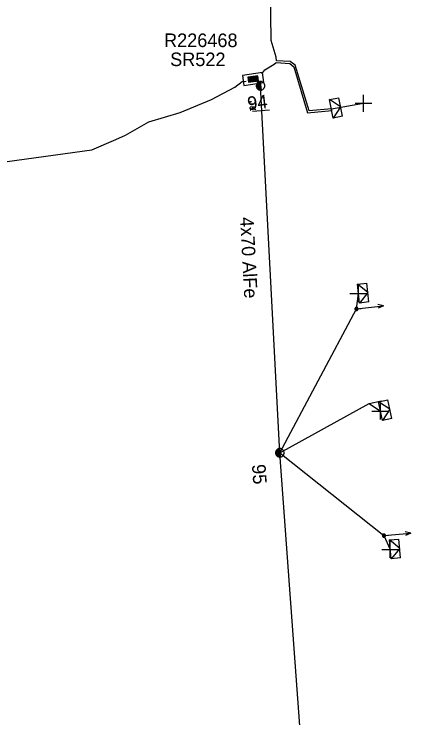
# Model space of a CAD drawing. Extents: x -544780 to -541582, y -1198995 to -1196551.
# Drawn here: x -542636.5 to -542606.1, y -1198354.1 to -1198302.1 of the extents above; entities that cross this region are included whole.
import ezdxf

# ---------------------------------------------------------------- set-up
doc = ezdxf.new("R2010")
doc.units = 0
for name, color, linetype in [('Vrstva 1', 7, 'Continuous'), ('Vrstva 13', 7, 'Continuous'), ('Vrstva 14', 7, 'Continuous'), ('Vrstva 15', 7, 'Continuous'), ('Vrstva 18', 7, 'Continuous'), ('Vrstva 2', 7, 'Continuous'), ('Vrstva 28', 7, 'Continuous'), ('Vrstva 29', 7, 'Continuous'), ('Vrstva 30', 7, 'Continuous'), ('Vrstva 31', 7, 'Continuous'), ('Vrstva 34', 7, 'Continuous'), ('Vrstva 5', 7, 'Continuous'), ('Vrstva 54', 7, 'Continuous'), ('Vrstva 59', 7, 'Continuous'), ('Vrstva 8', 7, 'Continuous'), ('Vrstva 9', 7, 'Continuous')]:
    doc.layers.add(name, color=color, linetype=linetype)

# ---------------------------------------------------------------- blocks, each defined once
blk = doc.blocks.new('NN440')
at = {"layer": 'Vrstva 2'}
for points in [[(0.63, 0), (0.63, 0.06), (0.62, 0.13), (0.6, 0.19), (0.58, 0.25), (0.55, 0.31), (0.51, 0.37), (0.47, 0.42), (0.42, 0.46), (0.37, 0.51), (0.32, 0.54), (0.26, 0.57), (0.2, 0.59), (0.13, 0.61), (0.07, 0.62), (0, 0.63), (-0.06, 0.62), (-0.13, 0.61), (-0.19, 0.59), (-0.26, 0.57), (-0.31, 0.54), (-0.37, 0.51), (-0.42, 0.46), (-0.47, 0.42), (-0.51, 0.37), (-0.54, 0.31), (-0.57, 0.25), (-0.6, 0.19), (-0.62, 0.13), (-0.63, 0.06), (-0.63, 0), (-0.63, -0.07), (-0.62, -0.14), (-0.6, -0.2), (-0.57, -0.26), (-0.54, -0.32), (-0.51, -0.37), (-0.47, -0.43), (-0.42, -0.47), (-0.37, -0.51), (-0.31, -0.55), (-0.26, -0.58), (-0.19, -0.6), (-0.13, -0.62), (-0.06, -0.63), (0, -0.63), (0.07, -0.63), (0.13, -0.62), (0.2, -0.6), (0.26, -0.58), (0.32, -0.55), (0.37, -0.51), (0.42, -0.47), (0.47, -0.43), (0.51, -0.37), (0.55, -0.32), (0.58, -0.26), (0.6, -0.2), (0.62, -0.14), (0.63, -0.07), (0.63, 0)], [(-0.63, 0), (0.63, 0)], [(-0.6, -0.18), (0.57, -0.18)], [(-0.51, -0.32), (0.5, -0.32)], [(-0.37, -0.47), (0.35, -0.47)]]:
    blk.add_lwpolyline(points, dxfattribs=at)
blk = doc.blocks.new('NN560')
at = {"layer": 'Vrstva 2'}
for points in [[(1.999, -0.001), (1.59, 0.141)], [(0, -0.001), (1.999, -0.001)], [(1.999, -0.001), (1.59, -0.134)]]:
    blk.add_lwpolyline(points, dxfattribs=at)
blk = doc.blocks.new('NN840')
at = {"layer": 'Vrstva 15'}
for points in [[(0.003, 0.619), (0.003, -0.631)], [(-0.538, -0.385), (-0.538, -0.71)], [(-0.332, -0.385), (-0.332, -0.798)], [(-0.332, -0.641), (-0.125, -0.385)], [(-0.745, -0.71), (-0.745, -0.66)], [(-0.73, -0.764), (-0.745, -0.71)], [(-0.657, -0.798), (-0.73, -0.764)], [(-0.627, -0.798), (-0.657, -0.798)], [(-0.558, -0.764), (-0.627, -0.798)], [(-0.538, -0.71), (-0.558, -0.764)], [(-0.263, -0.557), (-0.091, -0.798)]]:
    blk.add_lwpolyline(points, dxfattribs=at)
blk = doc.blocks.new('NN800')
at = {"layer": 'Vrstva 1'}
for points in [[(-0.442, 0.442), (0.442, -0.442)], [(-0.442, -0.442), (0.442, 0.442)]]:
    blk.add_lwpolyline(points, dxfattribs=at)
blk = doc.blocks.new('NN620')
at = {"layer": 'Vrstva 8'}
for points in [[(0.752, 0.004), (-0.748, 0.004)], [(-0.748, 0.004), (-0.748, -0.746)], [(0.752, -0.746), (0.752, 0.004)], [(0.368, -0.18), (-0.376, -0.18)], [(-0.376, -0.18), (-0.376, -0.558)], [(0.321, -0.227), (-0.329, -0.227)], [(-0.329, -0.227), (-0.329, -0.51)], [(-0.329, -0.51), (0.321, -0.51)], [(0.274, -0.274), (-0.281, -0.274)], [(-0.281, -0.274), (-0.281, -0.463)], [(-0.281, -0.463), (0.274, -0.463)], [(0.227, -0.321), (-0.234, -0.321)], [(-0.234, -0.321), (-0.234, -0.416)], [(-0.234, -0.416), (0.227, -0.416)], [(-0.193, -0.369), (0.185, -0.369)], [(0.227, -0.416), (0.227, -0.321)], [(0.274, -0.463), (0.274, -0.274)], [(0.321, -0.51), (0.321, -0.227)], [(0.368, -0.558), (0.368, -0.18)], [(-0.748, -0.746), (0.752, -0.746)], [(-0.376, -0.558), (0.368, -0.558)]]:
    blk.add_lwpolyline(points, dxfattribs=at)
blk = doc.blocks.new('NN630')
at = {"layer": 'Vrstva 9'}
for points in [[(-0.003, -0.7), (-0.703, 0)], [(-0.703, -0.7), (-0.703, 0), (0.697, 0), (0.697, -0.7)], [(-0.003, -0.7), (0.697, 0)], [(-0.703, -0.7), (0.697, -0.7)]]:
    blk.add_lwpolyline(points, dxfattribs=at)
blk = doc.blocks.new('NN500')
at = {"layer": 'Vrstva 2'}
for points in [[(0, -0.24), (0.02, -0.23), (0.05, -0.23), (0.07, -0.22), (0.09, -0.22), (0.12, -0.2), (0.14, -0.19), (0.16, -0.18), (0.17, -0.16), (0.19, -0.14), (0.2, -0.12), (0.21, -0.1), (0.22, -0.07), (0.23, -0.05), (0.23, -0.02), (0.23, 0), (0.23, 0.02), (0.23, 0.05), (0.22, 0.07), (0.21, 0.1), (0.2, 0.12), (0.19, 0.14), (0.17, 0.16), (0.16, 0.17), (0.14, 0.19), (0.12, 0.2), (0.09, 0.21), (0.07, 0.22), (0.05, 0.23), (0.02, 0.23), (0, 0.23), (-0.03, 0.23), (-0.05, 0.23), (-0.07, 0.22), (-0.1, 0.21), (-0.12, 0.2), (-0.14, 0.19), (-0.16, 0.17), (-0.18, 0.16), (-0.19, 0.14), (-0.2, 0.12), (-0.22, 0.1), (-0.22, 0.07), (-0.23, 0.05), (-0.23, 0.02), (-0.24, 0), (-0.23, -0.02), (-0.23, -0.05), (-0.22, -0.07), (-0.22, -0.1), (-0.2, -0.12), (-0.19, -0.14), (-0.18, -0.16), (-0.16, -0.18), (-0.14, -0.19), (-0.12, -0.2), (-0.1, -0.22), (-0.07, -0.22), (-0.05, -0.23), (-0.03, -0.23), (0, -0.24)], [(0, -0.24), (0.02, -0.23), (0.05, -0.23), (0.07, -0.22), (0.09, -0.22), (0.12, -0.2), (0.14, -0.19), (0.16, -0.18), (0.17, -0.16), (0.19, -0.14), (0.2, -0.12), (0.21, -0.1), (0.22, -0.07), (0.23, -0.05), (0.23, -0.02), (0.23, 0), (0.23, 0.02), (0.23, 0.05), (0.22, 0.07), (0.21, 0.1), (0.2, 0.12), (0.19, 0.14), (0.17, 0.16), (0.16, 0.17), (0.14, 0.19), (0.12, 0.2), (0.09, 0.21), (0.07, 0.22), (0.05, 0.23), (0.02, 0.23), (0, 0.23), (-0.03, 0.23), (-0.05, 0.23), (-0.07, 0.22), (-0.1, 0.21), (-0.12, 0.2), (-0.14, 0.19), (-0.16, 0.17), (-0.18, 0.16), (-0.19, 0.14), (-0.2, 0.12), (-0.22, 0.1), (-0.22, 0.07), (-0.23, 0.05), (-0.23, 0.02), (-0.24, 0), (-0.23, -0.02), (-0.23, -0.05), (-0.22, -0.07), (-0.22, -0.1), (-0.2, -0.12), (-0.19, -0.14), (-0.18, -0.16), (-0.16, -0.18), (-0.14, -0.19), (-0.12, -0.2), (-0.1, -0.22), (-0.07, -0.22), (-0.05, -0.23), (-0.03, -0.23), (0, -0.24)], [(0, -0.21), (0.02, -0.2), (0.04, -0.2), (0.06, -0.2), (0.08, -0.19), (0.1, -0.18), (0.12, -0.17), (0.14, -0.15), (0.15, -0.14), (0.16, -0.12), (0.18, -0.1), (0.19, -0.08), (0.19, -0.06), (0.2, -0.04), (0.2, -0.02), (0.2, 0), (0.2, 0.02), (0.2, 0.04), (0.19, 0.06), (0.19, 0.08), (0.18, 0.1), (0.16, 0.12), (0.15, 0.14), (0.14, 0.15), (0.12, 0.17), (0.1, 0.18), (0.08, 0.19), (0.06, 0.19), (0.04, 0.2), (0.02, 0.2), (0, 0.2), (-0.02, 0.2), (-0.04, 0.2), (-0.06, 0.19), (-0.08, 0.19), (-0.1, 0.18), (-0.12, 0.17), (-0.14, 0.15), (-0.15, 0.14), (-0.17, 0.12), (-0.18, 0.1), (-0.19, 0.08), (-0.2, 0.06), (-0.2, 0.04), (-0.21, 0.02), (-0.21, 0), (-0.21, -0.02), (-0.2, -0.04), (-0.2, -0.06), (-0.19, -0.08), (-0.18, -0.1), (-0.17, -0.12), (-0.15, -0.14), (-0.14, -0.15), (-0.12, -0.17), (-0.1, -0.18), (-0.08, -0.19), (-0.06, -0.2), (-0.04, -0.2), (-0.02, -0.2), (0, -0.21)], [(0, -0.18), (0.02, -0.18), (0.04, -0.17), (0.05, -0.17), (0.07, -0.16), (0.09, -0.15), (0.1, -0.14), (0.12, -0.13), (0.13, -0.12), (0.14, -0.1), (0.15, -0.09), (0.16, -0.07), (0.17, -0.05), (0.17, -0.04), (0.17, -0.02), (0.17, 0), (0.17, 0.02), (0.17, 0.04), (0.17, 0.05), (0.16, 0.07), (0.15, 0.09), (0.14, 0.1), (0.13, 0.12), (0.12, 0.13), (0.1, 0.14), (0.09, 0.15), (0.07, 0.16), (0.05, 0.17), (0.04, 0.17), (0.02, 0.17), (0, 0.18), (-0.02, 0.17), (-0.04, 0.17), (-0.06, 0.17), (-0.07, 0.16), (-0.09, 0.15), (-0.1, 0.14), (-0.12, 0.13), (-0.13, 0.12), (-0.14, 0.1), (-0.15, 0.09), (-0.16, 0.07), (-0.17, 0.05), (-0.17, 0.04), (-0.18, 0.02), (-0.18, 0), (-0.18, -0.02), (-0.17, -0.04), (-0.17, -0.05), (-0.16, -0.07), (-0.15, -0.09), (-0.14, -0.1), (-0.13, -0.12), (-0.12, -0.13), (-0.1, -0.14), (-0.09, -0.15), (-0.07, -0.16), (-0.06, -0.17), (-0.04, -0.17), (-0.02, -0.18), (0, -0.18)], [(0, -0.15), (0.01, -0.15), (0.03, -0.14), (0.04, -0.14), (0.06, -0.13), (0.07, -0.13), (0.08, -0.12), (0.1, -0.11), (0.11, -0.1), (0.12, -0.09), (0.13, -0.07), (0.13, -0.06), (0.14, -0.05), (0.14, -0.03), (0.14, -0.02), (0.14, 0), (0.14, 0.01), (0.14, 0.03), (0.14, 0.04), (0.13, 0.06), (0.13, 0.07), (0.12, 0.09), (0.11, 0.1), (0.1, 0.11), (0.08, 0.12), (0.07, 0.13), (0.06, 0.13), (0.04, 0.14), (0.03, 0.14), (0.01, 0.14), (0, 0.15), (-0.02, 0.14), (-0.03, 0.14), (-0.05, 0.14), (-0.06, 0.13), (-0.07, 0.13), (-0.09, 0.12), (-0.1, 0.11), (-0.11, 0.1), (-0.12, 0.09), (-0.13, 0.07), (-0.13, 0.06), (-0.14, 0.04), (-0.14, 0.03), (-0.15, 0.01), (-0.15, 0), (-0.15, -0.02), (-0.14, -0.03), (-0.14, -0.05), (-0.13, -0.06), (-0.13, -0.07), (-0.12, -0.09), (-0.11, -0.1), (-0.1, -0.11), (-0.09, -0.12), (-0.07, -0.13), (-0.06, -0.13), (-0.05, -0.14), (-0.03, -0.14), (-0.02, -0.15), (0, -0.15)], [(0, -0.12), (0.01, -0.12), (0.02, -0.11), (0.03, -0.11), (0.05, -0.11), (0.06, -0.1), (0.07, -0.09), (0.08, -0.09), (0.09, -0.08), (0.09, -0.07), (0.1, -0.06), (0.11, -0.05), (0.11, -0.04), (0.11, -0.02), (0.11, -0.01), (0.12, 0), (0.11, 0.01), (0.11, 0.02), (0.11, 0.04), (0.11, 0.05), (0.1, 0.06), (0.09, 0.07), (0.09, 0.08), (0.08, 0.09), (0.07, 0.09), (0.06, 0.1), (0.05, 0.11), (0.03, 0.11), (0.02, 0.11), (0.01, 0.12), (0, 0.12), (-0.01, 0.12), (-0.03, 0.11), (-0.04, 0.11), (-0.05, 0.11), (-0.06, 0.1), (-0.07, 0.09), (-0.08, 0.09), (-0.09, 0.08), (-0.1, 0.07), (-0.1, 0.06), (-0.11, 0.05), (-0.11, 0.04), (-0.12, 0.02), (-0.12, 0.01), (-0.12, 0), (-0.12, -0.01), (-0.12, -0.02), (-0.11, -0.04), (-0.11, -0.05), (-0.1, -0.06), (-0.1, -0.07), (-0.09, -0.08), (-0.08, -0.09), (-0.07, -0.09), (-0.06, -0.1), (-0.05, -0.11), (-0.04, -0.11), (-0.03, -0.11), (-0.01, -0.12), (0, -0.12)], [(0, -0.09), (0.01, -0.09), (0.02, -0.09), (0.03, -0.08), (0.03, -0.08), (0.04, -0.08), (0.05, -0.07), (0.06, -0.07), (0.06, -0.06), (0.07, -0.05), (0.07, -0.04), (0.08, -0.04), (0.08, -0.03), (0.08, -0.02), (0.09, -0.01), (0.09, 0), (0.09, 0.01), (0.08, 0.02), (0.08, 0.03), (0.08, 0.03), (0.07, 0.04), (0.07, 0.05), (0.06, 0.06), (0.06, 0.06), (0.05, 0.07), (0.04, 0.07), (0.03, 0.08), (0.03, 0.08), (0.02, 0.08), (0.01, 0.09), (0, 0.09), (-0.01, 0.09), (-0.02, 0.08), (-0.03, 0.08), (-0.04, 0.08), (-0.04, 0.07), (-0.05, 0.07), (-0.06, 0.06), (-0.07, 0.06), (-0.07, 0.05), (-0.08, 0.04), (-0.08, 0.03), (-0.08, 0.03), (-0.09, 0.02), (-0.09, 0.01), (-0.09, 0), (-0.09, -0.01), (-0.09, -0.02), (-0.08, -0.03), (-0.08, -0.04), (-0.08, -0.04), (-0.07, -0.05), (-0.07, -0.06), (-0.06, -0.07), (-0.05, -0.07), (-0.04, -0.08), (-0.04, -0.08), (-0.03, -0.08), (-0.02, -0.09), (-0.01, -0.09), (0, -0.09)], [(0, -0.06), (0, -0.06), (0.01, -0.06), (0.02, -0.05), (0.02, -0.05), (0.03, -0.05), (0.03, -0.05), (0.04, -0.04), (0.04, -0.04), (0.05, -0.03), (0.05, -0.03), (0.05, -0.02), (0.05, -0.02), (0.05, -0.01), (0.06, -0.01), (0.06, 0), (0.06, 0.01), (0.05, 0.01), (0.05, 0.02), (0.05, 0.02), (0.05, 0.03), (0.05, 0.03), (0.04, 0.04), (0.04, 0.04), (0.03, 0.05), (0.03, 0.05), (0.02, 0.05), (0.02, 0.05), (0.01, 0.06), (0, 0.06), (0, 0.06), (-0.01, 0.06), (-0.01, 0.06), (-0.02, 0.05), (-0.02, 0.05), (-0.03, 0.05), (-0.03, 0.05), (-0.04, 0.04), (-0.04, 0.04), (-0.05, 0.03), (-0.05, 0.03), (-0.05, 0.02), (-0.06, 0.02), (-0.06, 0.01), (-0.06, 0.01), (-0.06, 0), (-0.06, -0.01), (-0.06, -0.01), (-0.06, -0.02), (-0.05, -0.02), (-0.05, -0.03), (-0.05, -0.03), (-0.04, -0.04), (-0.04, -0.04), (-0.03, -0.05), (-0.03, -0.05), (-0.02, -0.05), (-0.02, -0.05), (-0.01, -0.06), (-0.01, -0.06), (0, -0.06)], [(0, -0.03), (0, -0.03), (0, -0.03), (0.01, -0.03), (0.01, -0.03), (0.01, -0.02), (0.02, -0.02), (0.02, -0.02), (0.02, -0.02), (0.02, -0.02), (0.02, -0.01), (0.02, -0.01), (0.03, -0.01), (0.03, -0.01), (0.03, 0), (0.03, 0), (0.03, 0), (0.03, 0.01), (0.03, 0.01), (0.02, 0.01), (0.02, 0.01), (0.02, 0.02), (0.02, 0.02), (0.02, 0.02), (0.02, 0.02), (0.01, 0.02), (0.01, 0.02), (0.01, 0.03), (0, 0.03), (0, 0.03), (0, 0.03), (0, 0.03), (-0.01, 0.03), (-0.01, 0.03), (-0.01, 0.02), (-0.02, 0.02), (-0.02, 0.02), (-0.02, 0.02), (-0.02, 0.02), (-0.02, 0.02), (-0.03, 0.01), (-0.03, 0.01), (-0.03, 0.01), (-0.03, 0.01), (-0.03, 0), (-0.03, 0), (-0.03, 0), (-0.03, -0.01), (-0.03, -0.01), (-0.03, -0.01), (-0.03, -0.01), (-0.02, -0.02), (-0.02, -0.02), (-0.02, -0.02), (-0.02, -0.02), (-0.02, -0.02), (-0.01, -0.03), (-0.01, -0.03), (-0.01, -0.03), (0, -0.03), (0, -0.03)], [(0.23, 0), (0.7, 0)]]:
    blk.add_lwpolyline(points, dxfattribs=at)
blk = doc.blocks.new('NN510')
at = {"layer": 'Vrstva 2'}
blk.add_lwpolyline([(0.001, 0.002), (0.001, 0.939)], dxfattribs=at)

msp = doc.modelspace()

# ---------------------------------------------------------------- linework, layer by layer
at = {"layer": 'Vrstva 1'}
msp.add_lwpolyline([(-542606.073, -1198532.89), (-542606.075, -1198532.223), (-542606.079, -1198530.985), (-542606.212, -1198500.206), (-542607.043, -1198470.192), (-542609.473, -1198444.298), (-542611.582, -1198414.313), (-542613.212, -1198386.164), (-542614.745, -1198363.481), (-542616.854, -1198334.556), (-542618.28, -1198307.45)], dxfattribs=at)
at = {"layer": 'Vrstva 5'}
for points in [[(-542618.187, -1198306.557), (-542617.97, -1198306.266), (-542617.271, -1198305.847), (-542617.118, -1198305.733), (-542616.125, -1198305.793), (-542615.82, -1198306.048), (-542614.809, -1198309.44), (-542613.022, -1198309.269), (-542613.053, -1198309.145), (-542614.68, -1198309.287), (-542615.72, -1198305.93), (-542616.1, -1198305.65), (-542617.105, -1198305.593), (-542617.118, -1198305.338), (-542617.487, -1198304.103), (-542617.55, -1198300.265)], [(-542655.342, -1198329.776), (-542655.779, -1198329.801), (-542656.616, -1198329.613), (-542656.841, -1198329.426), (-542656.841, -1198325.139), (-542656.616, -1198315.307), (-542656.604, -1198314.972), (-542653.674, -1198315.048), (-542651.642, -1198314.954), (-542650.532, -1198314.93), (-542645.571, -1198314.221), (-542630.744, -1198312.188), (-542628.972, -1198311.409), (-542628.25, -1198311.1), (-542626.52, -1198310.11), (-542624.22, -1198309.43), (-542621.91, -1198308.46), (-542620.17, -1198307.54), (-542619.637, -1198307.13), (-542619.349, -1198307.106)], [(-542618.548, -1198307.136), (-542618.28, -1198307.45)]]:
    msp.add_lwpolyline(points, dxfattribs=at)
at = {"layer": 'Vrstva 54'}
for points in [[(-542616.854, -1198334.556), (-542611.196, -1198323.927), (-542611.054, -1198322.795)], [(-542616.854, -1198334.556), (-542610.262, -1198330.907), (-542609.432, -1198331.482)], [(-542616.854, -1198334.556), (-542609.172, -1198340.674), (-542608.701, -1198341.693)]]:
    msp.add_lwpolyline(points, dxfattribs=at)
at = {"layer": 'Vrstva 59'}
msp.add_lwpolyline([(-542613.053, -1198309.145), (-542610.68, -1198308.735)], dxfattribs=at)

# ---------------------------------------------------------------- block references
at = {"layer": 'Vrstva 13', "xscale": 0.5}
for name, p, yscale, rotation in [('NN440', (-542618.279, -1198307.449), 0.5000000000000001, -83.11527770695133), ('NN500', (-542611.196, -1198323.927), 0.49999999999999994, 6.701000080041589), ('NN440', (-542616.853, -1198334.557), 0.5, -85.96536946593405), ('NN500', (-542609.172, -1198340.674), 0.5, 5.349999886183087)]:
    msp.add_blockref(name, p, dxfattribs=dict(at, yscale=yscale, rotation=rotation))
at = {"layer": 'Vrstva 13'}
for name, p, rotation in [('NN560', (-542611.196, -1198323.927), 6.701155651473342), ('NN510', (-542610.262, -1198330.907), -77.87161111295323), ('NN560', (-542609.172, -1198340.674), 5.350411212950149)]:
    msp.add_blockref(name, p, dxfattribs=dict(at, rotation=rotation))
at = {"layer": 'Vrstva 18', "rotation": -85.75707222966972}
msp.add_blockref('NN840', (-542618.233, -1198309.296), dxfattribs=at)
at = {"layer": 'Vrstva 28', "rotation": 8.264688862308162}
msp.add_blockref('NN620', (-542618.878, -1198306.577), dxfattribs=at)
at = {"layer": 'Vrstva 31'}
for p, rotation in [((-542613.053, -1198309.145), 101.42118609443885), ((-542611.054, -1198322.795), 96.701155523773), ((-542609.432, -1198331.482), 102.12838888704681), ((-542608.701, -1198341.693), 95.35041107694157)]:
    msp.add_blockref('NN630', p, dxfattribs=dict(at, rotation=rotation))
at = {"layer": 'Vrstva 34', "rotation": 45}
for p in [(-542610.68, -1198308.735), (-542611.054, -1198322.795), (-542609.432, -1198331.482), (-542608.701, -1198341.693)]:
    msp.add_blockref('NN800', p, dxfattribs=at)

# ---------------------------------------------------------------- texts
at = {"layer": 'Vrstva 14'}
for s, rotation, p in [('94', 6.885, (-542619.198, -1198309.26)), ('95', 274.035, (-542618.918, -1198335.434))]:
    msp.add_text(s, height=1, rotation=rotation, dxfattribs=at).set_placement(p)
at = {"layer": 'Vrstva 2'}
msp.add_text('4x70 AlFe', height=1, rotation=273.011, dxfattribs=at).set_placement((-542619.797, -1198317.163))
at = {"layer": 'Vrstva 29'}
msp.add_text('R226468', height=1, rotation=359.956, dxfattribs=at).set_placement((-542625.406, -1198304.581))
at = {"layer": 'Vrstva 30'}
msp.add_text('SR522', height=1, rotation=359.956, dxfattribs=at).set_placement((-542624.956, -1198305.99))

doc.saveas('drawing.dxf')
